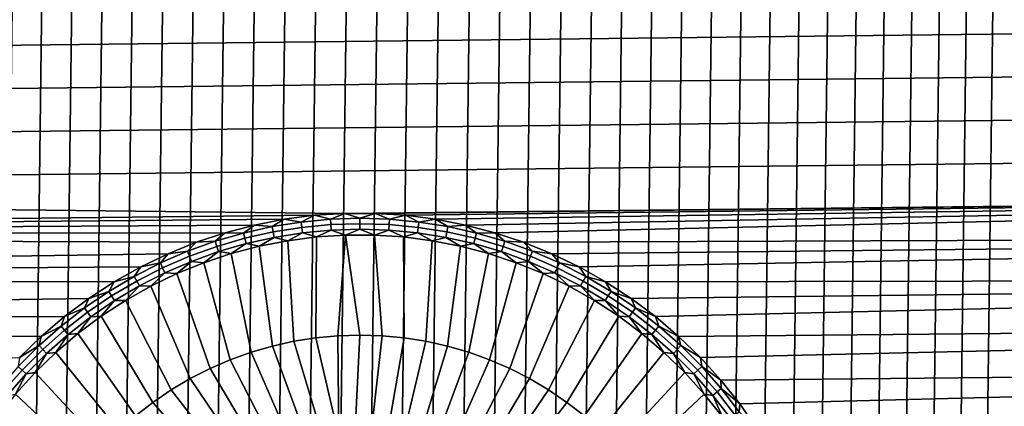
# Model space of a CAD drawing. Header units: metres. Extents: x -109 to 109, y -342 to 66.
# Tile 321 of 512: x -4.75 to 8.99, y -3.65 to 1.74. Entities that reach past the tile are written whole.
import ezdxf

# ---------------------------------------------------------------- set-up
doc = ezdxf.new("R2010")
doc.units = ezdxf.units.M
doc.layers.add('solid_K_24_62_16_000B91', color=7, linetype='CONTINUOUS')

msp = doc.modelspace()

# ---------------------------------------------------------------- linework, layer by layer
at = {"layer": 'solid_K_24_62_16_000B91'}
for points in [[(-2.565308, -16.805328, -67), (-2.139079, 16.864885, -67), (-1.711715, 16.913599, -67), (-2.139055, -16.864889, -67)], [(-2.139055, -16.864889, -67), (-1.711715, 16.913599, -67), (-1.283861, 16.951452, -67), (-1.711693, -16.913601, -67)], [(-1.711693, -16.913601, -67), (-1.283861, 16.951452, -67), (-0.855638, 16.978449, -67), (-1.283842, -16.951452, -67)], [(-1.283842, -16.951452, -67), (-0.855638, 16.978449, -67), (-0.427724, 16.994635, -67), (-0.855624, -16.978451, -67)], [(-0.855624, -16.978451, -67), (-0.427724, 16.994635, -67), (0, 17, -67), (-0.427716, -16.994635, -67)], [(0.427716, 16.994635, -67), (0, -17, -67), (-0.427716, -16.994635, -67), (0, 17, -67)], [(0.855624, 16.978451, -67), (0.427724, -16.994635, -67), (0, -17, -67), (0.427716, 16.994635, -67)], [(1.283842, 16.951452, -67), (0.855638, -16.978449, -67), (0.427724, -16.994635, -67), (0.855624, 16.978451, -67)], [(1.711693, 16.913601, -67), (1.283861, -16.951452, -67), (0.855638, -16.978449, -67), (1.283842, 16.951452, -67)], [(2.139055, 16.864889, -67), (1.711715, -16.913599, -67), (1.283861, -16.951452, -67), (1.711693, 16.913601, -67)], [(-3.413546, -16.653755, -67), (-2.99035, 16.734928, -67), (-2.565332, 16.805325, -67), (-2.990326, -16.734932, -67)], [(-2.990326, -16.734932, -67), (-2.565332, 16.805325, -67), (-2.139079, 16.864885, -67), (-2.565308, -16.805328, -67)], [(2.565308, 16.805328, -67), (2.139079, -16.864885, -67), (1.711715, -16.913599, -67), (2.139055, 16.864889, -67)], [(2.990326, 16.734932, -67), (2.565332, -16.805325, -67), (2.139079, -16.864885, -67), (2.565308, 16.805328, -67)], [(-4.253493, -16.459272, -67), (-3.834755, 16.561844, -67), (-3.413569, 16.653751, -67), (-3.834734, -16.561848, -67)], [(-3.834734, -16.561848, -67), (-3.413569, 16.653751, -67), (-2.99035, 16.734928, -67), (-3.413546, -16.653755, -67)], [(3.413546, 16.653755, -67), (2.99035, -16.734928, -67), (2.565332, -16.805325, -67), (2.990326, 16.734932, -67)], [(3.834734, 16.561848, -67), (3.413569, -16.653751, -67), (2.99035, -16.734928, -67), (3.413546, 16.653755, -67)], [(-4.669421, -16.346148, -67), (-4.253512, 16.459269, -67), (-3.834755, 16.561844, -67), (-4.253493, -16.459272, -67)], [(4.253493, 16.459272, -67), (3.834755, -16.561844, -67), (3.413569, -16.653751, -67), (3.834734, 16.561848, -67)], [(-5.491698, -16.088545, -67), (-5.082304, 16.222519, -67), (-4.669439, 16.346142, -67), (-5.082287, -16.222525, -67)], [(-5.082287, -16.222525, -67), (-4.669439, 16.346142, -67), (-4.253512, 16.459269, -67), (-4.669421, -16.346148, -67)], [(4.669421, 16.346148, -67), (4.253512, -16.459269, -67), (3.834755, -16.561844, -67), (4.253493, 16.459272, -67)], [(5.082287, 16.222525, -67), (4.669439, -16.346142, -67), (4.253512, -16.459269, -67), (4.669421, 16.346148, -67)], [(5.491698, 16.088545, -67), (5.082304, -16.222519, -67), (4.669439, -16.346142, -67), (5.082287, 16.222525, -67)], [(5.897566, 15.944237, -67), (5.491713, -16.088539, -67), (5.082304, -16.222519, -67), (5.491698, 16.088545, -67)], [(6.299531, 15.78974, -67), (5.89758, -15.944232, -67), (5.491713, -16.088539, -67), (5.897566, 15.944237, -67)], [(6.697516, 15.625085, -67), (6.299545, -15.789735, -67), (5.89758, -15.944232, -67), (6.299531, 15.78974, -67)], [(7.091201, 15.450398, -67), (6.697529, -15.625079, -67), (6.299545, -15.789735, -67), (6.697516, 15.625085, -67)], [(7.480406, 15.265763, -67), (7.091214, -15.450393, -67), (6.697529, -15.625079, -67), (7.091201, 15.450398, -67)], [(7.864883, 15.071282, -67), (7.480419, -15.265757, -67), (7.091214, -15.450393, -67), (7.480406, 15.265763, -67)], [(8.244302, 14.867127, -67), (7.864896, -15.071276, -67), (7.480419, -15.265757, -67), (7.864883, 15.071282, -67)], [(8.618512, 14.653368, -67), (8.244316, -14.86712, -67), (7.864896, -15.071276, -67), (8.244302, 14.867127, -67)], [(8.9871, 14.430246, -67), (8.618526, -14.653359, -67), (8.244316, -14.86712, -67), (8.618512, 14.653368, -67)], [(9.349984, 14.197808, -67), (8.987115, -14.430237, -67), (8.618526, -14.653359, -67), (8.9871, 14.430246, -67)], [(26.390532, 2.341235, 84.926178), (-26.438444, 1.740214, 84.926178), (-26.472658, 1.138486, 84.926178), (26.438444, 1.740213, 84.926178)], [(26.438444, 1.740213, 84.926178), (-26.472658, 1.138486, 84.926178), (-26.493177, 0.536825, 84.926178), (26.472658, 1.138484, 84.926178)], [(26.472658, 1.138484, 84.926178), (-26.493177, 0.536825, 84.926178), (-26.5, -0.064932, 84.926178), (26.493177, 0.536824, 84.926178)], [(-26.493177, -0.666687, 84.926178), (26.5, -0.064932, 84.926178), (26.493177, 0.536824, 84.926178), (-26.5, -0.064932, 84.926178)], [(-0.211879, -0.957498, 84.926178), (26.493177, -0.666689, 84.926178), (26.5, -0.064932, 84.926178), (-26.493177, -0.666687, 84.926178)], [(-0.634773, -0.984648, 84.926178), (-0.211879, -0.957498, 84.926178), (-26.493177, -0.666687, 84.926178), (-26.472658, -1.268348, 84.926178)], [(-0.211879, -0.957498, 84.926178), (0.211879, -0.957498, 84.926178), (26.493177, -0.666689, 84.926178)], [(0.211879, -0.957498, 84.926178), (0.634773, -0.984648, 84.926178), (26.493177, -0.666689, 84.926178)], [(0.634773, -0.984648, 84.926178), (1.055066, -1.038838, 84.926178), (26.493177, -0.666689, 84.926178)], [(1.055066, -1.038838, 84.926178), (1.471028, -1.119846, 84.926178), (26.493177, -0.666689, 84.926178)], [(1.471028, -1.119846, 84.926178), (1.880949, -1.227339, 84.926178), (26.493177, -0.666689, 84.926178)], [(2.283144, -1.360876, 84.926178), (26.472658, -1.26835, 84.926178), (26.493177, -0.666689, 84.926178), (1.880949, -1.227339, 84.926178)], [(-0.410553, -1.039386, 84.960159), (-0.211879, -0.957498, 84.926178), (-0.634773, -0.984648, 84.926178)], [(-0.410553, -1.039386, 84.960159), (0, -1.026484, 84.960159), (-0.211879, -0.957498, 84.926178)], [(0, -1.026484, 84.960159), (0.211879, -0.957498, 84.926178), (-0.211879, -0.957498, 84.926178)], [(0, -1.026484, 84.960159), (0.410553, -1.039386, 84.960159), (0.211879, -0.957498, 84.926178)], [(0.410553, -1.039386, 84.960159), (0.634773, -0.984648, 84.926178), (0.211879, -0.957498, 84.926178)], [(-1.055066, -1.038838, 84.926178), (-0.634773, -0.984648, 84.926178), (-26.472658, -1.268348, 84.926178)], [(-1.471028, -1.119846, 84.926178), (-1.055066, -1.038838, 84.926178), (-26.472658, -1.268348, 84.926178)], [(-1.225183, -1.142298, 84.960159), (-1.055066, -1.038838, 84.926178), (-1.471028, -1.119846, 84.926178)], [(-1.225183, -1.142298, 84.960159), (-0.819485, -1.078042, 84.960159), (-1.055066, -1.038838, 84.926178)], [(-1.211112, -1.216062, 84.988327), (-0.810073, -1.152544, 84.988327), (-0.819485, -1.078042, 84.960159), (-1.225183, -1.142298, 84.960159)], [(-0.819485, -1.078042, 84.960159), (-0.634773, -0.984648, 84.926178), (-1.055066, -1.038838, 84.926178)], [(-0.819485, -1.078042, 84.960159), (-0.410553, -1.039386, 84.960159), (-0.634773, -0.984648, 84.926178)], [(-0.810073, -1.152544, 84.988327), (-0.405837, -1.114333, 84.988327), (-0.410553, -1.039386, 84.960159), (-0.819485, -1.078042, 84.960159)], [(-0.405837, -1.114333, 84.988327), (0, -1.101579, 84.988327), (0, -1.026484, 84.960159), (-0.410553, -1.039386, 84.960159)], [(0, -1.101579, 84.988327), (0.405837, -1.114333, 84.988327), (0.410553, -1.039386, 84.960159), (0, -1.026484, 84.960159)], [(0.405837, -1.114333, 84.988327), (0.810073, -1.152544, 84.988327), (0.819485, -1.078042, 84.960159), (0.410553, -1.039386, 84.960159)], [(0.410553, -1.039386, 84.960159), (0.819485, -1.078042, 84.960159), (0.634773, -0.984648, 84.926178)], [(0.819485, -1.078042, 84.960159), (1.055066, -1.038838, 84.926178), (0.634773, -0.984648, 84.926178)], [(0.810073, -1.152544, 84.988327), (1.211112, -1.216062, 84.988327), (1.225183, -1.142298, 84.960159), (0.819485, -1.078042, 84.960159)], [(0.819485, -1.078042, 84.960159), (1.225183, -1.142298, 84.960159), (1.055066, -1.038838, 84.926178)], [(1.225183, -1.142298, 84.960159), (1.471028, -1.119846, 84.926178), (1.055066, -1.038838, 84.926178)], [(-1.880949, -1.227339, 84.926178), (-1.471028, -1.119846, 84.926178), (-26.472658, -1.268348, 84.926178)], [(-2.283144, -1.360876, 84.926178), (-1.880949, -1.227339, 84.926178), (-26.472658, -1.268348, 84.926178)], [(-2.020491, -1.346498, 84.960159), (-1.880949, -1.227339, 84.926178), (-2.283144, -1.360876, 84.926178)], [(-2.020491, -1.346498, 84.960159), (-1.626046, -1.231902, 84.960159), (-1.880949, -1.227339, 84.926178)], [(-1.997286, -1.417918, 84.988327), (-1.607371, -1.304637, 84.988327), (-1.626046, -1.231902, 84.960159), (-2.020491, -1.346498, 84.960159)], [(-1.626046, -1.231902, 84.960159), (-1.471028, -1.119846, 84.926178), (-1.880949, -1.227339, 84.926178)], [(-1.626046, -1.231902, 84.960159), (-1.225183, -1.142298, 84.960159), (-1.471028, -1.119846, 84.926178)], [(-1.607371, -1.304637, 84.988327), (-1.211112, -1.216062, 84.988327), (-1.225183, -1.142298, 84.960159), (-1.626046, -1.231902, 84.960159)], [(-1.588194, -1.379324, 85.010384), (-1.196663, -1.291807, 85.010384), (-1.211112, -1.216062, 84.988327), (-1.607371, -1.304637, 84.988327)], [(-1.196663, -1.291807, 85.010384), (-0.800408, -1.229046, 85.010384), (-0.810073, -1.152544, 84.988327), (-1.211112, -1.216062, 84.988327)], [(-1.006707, -1.338093, 85.026184), (-0.800408, -1.229046, 85.010384), (-1.196663, -1.291807, 85.010384)], [(-1.006707, -1.338093, 85.026184), (-0.605684, -1.286387, 85.026184), (-0.800408, -1.229046, 85.010384)], [(-0.800408, -1.229046, 85.010384), (-0.400996, -1.191291, 85.010384), (-0.405837, -1.114333, 84.988327), (-0.810073, -1.152544, 84.988327)], [(-0.605684, -1.286387, 85.026184), (-0.400996, -1.191291, 85.010384), (-0.800408, -1.229046, 85.010384)], [(-0.605684, -1.286387, 85.026184), (-0.202171, -1.26048, 85.026184), (-0.400996, -1.191291, 85.010384)], [(-0.400996, -1.191291, 85.010384), (0, -1.178689, 85.010384), (0, -1.101579, 84.988327), (-0.405837, -1.114333, 84.988327)], [(-0.202171, -1.26048, 85.026184), (0, -1.178689, 85.010384), (-0.400996, -1.191291, 85.010384)], [(-0.202171, -1.26048, 85.026184), (0.202171, -1.26048, 85.026184), (0, -1.178689, 85.010384)], [(0, -1.178689, 85.010384), (0.400996, -1.191291, 85.010384), (0.405837, -1.114333, 84.988327), (0, -1.101579, 84.988327)], [(0.202171, -1.26048, 85.026184), (0.400996, -1.191291, 85.010384), (0, -1.178689, 85.010384)], [(0.202171, -1.26048, 85.026184), (0.605684, -1.286387, 85.026184), (0.400996, -1.191291, 85.010384)], [(0.400996, -1.191291, 85.010384), (0.800408, -1.229046, 85.010384), (0.810073, -1.152544, 84.988327), (0.405837, -1.114333, 84.988327)], [(0.605684, -1.286387, 85.026184), (0.800408, -1.229046, 85.010384), (0.400996, -1.191291, 85.010384)], [(0.605684, -1.286387, 85.026184), (1.006707, -1.338093, 85.026184), (0.800408, -1.229046, 85.010384)], [(0.800408, -1.229046, 85.010384), (1.196663, -1.291807, 85.010384), (1.211112, -1.216062, 84.988327), (0.810073, -1.152544, 84.988327)], [(1.006707, -1.338093, 85.026184), (1.196663, -1.291807, 85.010384), (0.800408, -1.229046, 85.010384)], [(1.196663, -1.291807, 85.010384), (1.588194, -1.379324, 85.010384), (1.607371, -1.304637, 84.988327), (1.211112, -1.216062, 84.988327)], [(1.211112, -1.216062, 84.988327), (1.607371, -1.304637, 84.988327), (1.626046, -1.231902, 84.960159), (1.225183, -1.142298, 84.960159)], [(1.225183, -1.142298, 84.960159), (1.626046, -1.231902, 84.960159), (1.471028, -1.119846, 84.926178)], [(1.626046, -1.231902, 84.960159), (1.880949, -1.227339, 84.926178), (1.471028, -1.119846, 84.926178)], [(1.607371, -1.304637, 84.988327), (1.997286, -1.417918, 84.988327), (2.020491, -1.346498, 84.960159), (1.626046, -1.231902, 84.960159)], [(1.626046, -1.231902, 84.960159), (2.020491, -1.346498, 84.960159), (1.880949, -1.227339, 84.926178)], [(2.020491, -1.346498, 84.960159), (2.283144, -1.360876, 84.926178), (1.880949, -1.227339, 84.926178)], [(-2.675956, -1.519908, 84.926178), (-2.283144, -1.360876, 84.926178), (-26.472658, -1.268348, 84.926178), (-26.438444, -1.870077, 84.926178)], [(-2.406963, -1.485637, 84.960159), (-2.283144, -1.360876, 84.926178), (-2.675956, -1.519908, 84.926178)], [(-2.406963, -1.485637, 84.960159), (-2.020491, -1.346498, 84.960159), (-2.283144, -1.360876, 84.926178)], [(-2.379319, -1.555458, 84.988327), (-1.997286, -1.417918, 84.988327), (-2.020491, -1.346498, 84.960159), (-2.406963, -1.485637, 84.960159)], [(-1.973458, -1.491254, 85.010384), (-1.588194, -1.379324, 85.010384), (-1.607371, -1.304637, 84.988327), (-1.997286, -1.417918, 84.988327)], [(-1.403594, -1.415387, 85.026184), (-1.196663, -1.291807, 85.010384), (-1.588194, -1.379324, 85.010384)], [(-1.403594, -1.415387, 85.026184), (-1.006707, -1.338093, 85.026184), (-1.196663, -1.291807, 85.010384)], [(-1.221546, -2.807323, 85.223915), (-0.920403, -2.74001, 85.223915), (-1.006707, -1.338093, 85.026184), (-1.403594, -1.415387, 85.026184)], [(-0.920403, -2.74001, 85.223915), (-0.615628, -2.691738, 85.223915), (-0.605684, -1.286387, 85.026184), (-1.006707, -1.338093, 85.026184)], [(-0.615628, -2.691738, 85.223915), (-0.308422, -2.662698, 85.223915), (-0.202171, -1.26048, 85.026184), (-0.605684, -1.286387, 85.026184)], [(0, -2.653006, 85.223915), (-0.202171, -1.26048, 85.026184), (-0.308422, -2.662698, 85.223915)], [(0.308422, -2.662698, 85.223915), (0.202171, -1.26048, 85.026184), (-0.202171, -1.26048, 85.026184), (0, -2.653006, 85.223915)], [(0.615628, -2.691738, 85.223915), (0.605684, -1.286387, 85.026184), (0.202171, -1.26048, 85.026184), (0.308422, -2.662698, 85.223915)], [(0.920403, -2.74001, 85.223915), (1.006707, -1.338093, 85.026184), (0.605684, -1.286387, 85.026184), (0.615628, -2.691738, 85.223915)], [(1.221546, -2.807323, 85.223915), (1.403594, -1.415387, 85.026184), (1.006707, -1.338093, 85.026184), (0.920403, -2.74001, 85.223915)], [(1.006707, -1.338093, 85.026184), (1.403594, -1.415387, 85.026184), (1.196663, -1.291807, 85.010384)], [(1.403594, -1.415387, 85.026184), (1.588194, -1.379324, 85.010384), (1.196663, -1.291807, 85.010384)], [(1.588194, -1.379324, 85.010384), (1.973458, -1.491254, 85.010384), (1.997286, -1.417918, 84.988327), (1.607371, -1.304637, 84.988327)], [(1.997286, -1.417918, 84.988327), (2.379319, -1.555458, 84.988327), (2.406963, -1.485637, 84.960159), (2.020491, -1.346498, 84.960159)], [(2.020491, -1.346498, 84.960159), (2.406963, -1.485637, 84.960159), (2.283144, -1.360876, 84.926178)], [(2.283144, -1.360876, 84.926178), (2.675956, -1.519908, 84.926178), (26.472658, -1.26835, 84.926178)], [(2.406963, -1.485637, 84.960159), (2.675956, -1.519908, 84.926178), (2.283144, -1.360876, 84.926178)], [(2.675956, -1.519908, 84.926178), (3.057772, -1.703782, 84.926178), (26.472658, -1.26835, 84.926178)], [(3.427021, -1.911739, 84.926178), (26.438444, -1.870077, 84.926178), (26.472658, -1.26835, 84.926178), (3.057772, -1.703782, 84.926178)], [(-2.783936, -1.648767, 84.960159), (-2.406963, -1.485637, 84.960159), (-2.675956, -1.519908, 84.926178)], [(-2.751962, -1.716715, 84.988327), (-2.379319, -1.555458, 84.988327), (-2.406963, -1.485637, 84.960159), (-2.783936, -1.648767, 84.960159)], [(-2.350933, -1.627153, 85.010384), (-1.973458, -1.491254, 85.010384), (-1.997286, -1.417918, 84.988327), (-2.379319, -1.555458, 84.988327)], [(-2.178457, -1.645362, 85.026184), (-1.973458, -1.491254, 85.010384), (-2.350933, -1.627153, 85.010384)], [(-2.178457, -1.645362, 85.026184), (-1.794712, -1.51795, 85.026184), (-1.973458, -1.491254, 85.010384)], [(-1.794712, -1.51795, 85.026184), (-1.588194, -1.379324, 85.010384), (-1.973458, -1.491254, 85.010384)], [(-1.794712, -1.51795, 85.026184), (-1.403594, -1.415387, 85.026184), (-1.588194, -1.379324, 85.010384)], [(-1.517869, -2.893413, 85.223915), (-1.221546, -2.807323, 85.223915), (-1.403594, -1.415387, 85.026184), (-1.794712, -1.51795, 85.026184)], [(1.517869, -2.893413, 85.223915), (1.794712, -1.51795, 85.026184), (1.403594, -1.415387, 85.026184), (1.221546, -2.807323, 85.223915)], [(1.403594, -1.415387, 85.026184), (1.794712, -1.51795, 85.026184), (1.588194, -1.379324, 85.010384)], [(1.794712, -1.51795, 85.026184), (1.973458, -1.491254, 85.010384), (1.588194, -1.379324, 85.010384)], [(1.794712, -1.51795, 85.026184), (2.178457, -1.645362, 85.026184), (1.973458, -1.491254, 85.010384)], [(1.973458, -1.491254, 85.010384), (2.350933, -1.627153, 85.010384), (2.379319, -1.555458, 84.988327), (1.997286, -1.417918, 84.988327)], [(2.178457, -1.645362, 85.026184), (2.350933, -1.627153, 85.010384), (1.973458, -1.491254, 85.010384)], [(2.379319, -1.555458, 84.988327), (2.751962, -1.716715, 84.988327), (2.783936, -1.648767, 84.960159), (2.406963, -1.485637, 84.960159)], [(2.406963, -1.485637, 84.960159), (2.783936, -1.648767, 84.960159), (2.675956, -1.519908, 84.926178)], [(-3.057772, -1.703782, 84.926178), (-2.675956, -1.519908, 84.926178), (-26.438444, -1.870077, 84.926178)], [(-2.783936, -1.648767, 84.960159), (-2.675956, -1.519908, 84.926178), (-3.057772, -1.703782, 84.926178)], [(-2.71913, -1.786487, 85.010384), (-2.350933, -1.627153, 85.010384), (-2.379319, -1.555458, 84.988327), (-2.751962, -1.716715, 84.988327)], [(-2.553249, -1.797098, 85.026184), (-2.350933, -1.627153, 85.010384), (-2.71913, -1.786487, 85.010384)], [(-2.553249, -1.797098, 85.026184), (-2.178457, -1.645362, 85.026184), (-2.350933, -1.627153, 85.010384)], [(-2.091396, -3.120488, 85.223915), (-1.808201, -2.997938, 85.223915), (-2.178457, -1.645362, 85.026184), (-2.553249, -1.797098, 85.026184)], [(-1.808201, -2.997938, 85.223915), (-1.517869, -2.893413, 85.223915), (-1.794712, -1.51795, 85.026184), (-2.178457, -1.645362, 85.026184)], [(1.808201, -2.997938, 85.223915), (2.178457, -1.645362, 85.026184), (1.794712, -1.51795, 85.026184), (1.517869, -2.893413, 85.223915)], [(2.091396, -3.120488, 85.223915), (2.553249, -1.797098, 85.026184), (2.178457, -1.645362, 85.026184), (1.808201, -2.997938, 85.223915)], [(2.178457, -1.645362, 85.026184), (2.553249, -1.797098, 85.026184), (2.350933, -1.627153, 85.010384)], [(2.350933, -1.627153, 85.010384), (2.71913, -1.786487, 85.010384), (2.751962, -1.716715, 84.988327), (2.379319, -1.555458, 84.988327)], [(2.553249, -1.797098, 85.026184), (2.71913, -1.786487, 85.010384), (2.350933, -1.627153, 85.010384)], [(2.783936, -1.648767, 84.960159), (3.057772, -1.703782, 84.926178), (2.675956, -1.519908, 84.926178)], [(-3.427021, -1.911739, 84.926178), (-3.057772, -1.703782, 84.926178), (-26.438444, -1.870077, 84.926178)], [(-3.149921, -1.835246, 84.960159), (-3.057772, -1.703782, 84.926178), (-3.427021, -1.911739, 84.926178)], [(-3.149921, -1.835246, 84.960159), (-2.783936, -1.648767, 84.960159), (-3.057772, -1.703782, 84.926178)], [(-3.113744, -1.901052, 84.988327), (-2.751962, -1.716715, 84.988327), (-2.783936, -1.648767, 84.960159), (-3.149921, -1.835246, 84.960159)], [(-3.076596, -1.968624, 85.010384), (-2.71913, -1.786487, 85.010384), (-2.751962, -1.716715, 84.988327), (-3.113744, -1.901052, 84.988327)], [(2.71913, -1.786487, 85.010384), (3.076596, -1.968624, 85.010384), (3.113744, -1.901052, 84.988327), (2.751962, -1.716715, 84.988327)], [(2.751962, -1.716715, 84.988327), (3.113744, -1.901052, 84.988327), (3.149921, -1.835246, 84.960159), (2.783936, -1.648767, 84.960159)], [(2.783936, -1.648767, 84.960159), (3.149921, -1.835246, 84.960159), (3.057772, -1.703782, 84.926178)], [(3.149921, -1.835246, 84.960159), (3.427021, -1.911739, 84.926178), (3.057772, -1.703782, 84.926178)], [(-3.782184, -2.142926, 84.926178), (-3.427021, -1.911739, 84.926178), (-26.438444, -1.870077, 84.926178), (-26.390532, -2.471098, 84.926178)], [(-3.503475, -2.044338, 84.960159), (-3.427021, -1.911739, 84.926178), (-3.782184, -2.142926, 84.926178)], [(-3.503475, -2.044338, 84.960159), (-3.149921, -1.835246, 84.960159), (-3.427021, -1.911739, 84.926178)], [(-3.463238, -2.107742, 84.988327), (-3.113744, -1.901052, 84.988327), (-3.149921, -1.835246, 84.960159), (-3.503475, -2.044338, 84.960159)], [(-3.42192, -2.172848, 85.010384), (-3.076596, -1.968624, 85.010384), (-3.113744, -1.901052, 84.988327), (-3.463238, -2.107742, 84.988327)], [(-2.917549, -1.972536, 85.026184), (-2.71913, -1.786487, 85.010384), (-3.076596, -1.968624, 85.010384)], [(-2.917549, -1.972536, 85.026184), (-2.553249, -1.797098, 85.026184), (-2.71913, -1.786487, 85.010384)], [(-2.366338, -3.260578, 85.223915), (-2.091396, -3.120488, 85.223915), (-2.553249, -1.797098, 85.026184), (-2.917549, -1.972536, 85.026184)], [(2.366338, -3.260578, 85.223915), (2.917549, -1.972536, 85.026184), (2.553249, -1.797098, 85.026184), (2.091396, -3.120488, 85.223915)], [(2.553249, -1.797098, 85.026184), (2.917549, -1.972536, 85.026184), (2.71913, -1.786487, 85.010384)], [(2.917549, -1.972536, 85.026184), (3.076596, -1.968624, 85.010384), (2.71913, -1.786487, 85.010384)], [(3.076596, -1.968624, 85.010384), (3.42192, -2.172848, 85.010384), (3.463238, -2.107742, 84.988327), (3.113744, -1.901052, 84.988327)], [(3.113744, -1.901052, 84.988327), (3.463238, -2.107742, 84.988327), (3.503475, -2.044338, 84.960159), (3.149921, -1.835246, 84.960159)], [(3.149921, -1.835246, 84.960159), (3.503475, -2.044338, 84.960159), (3.427021, -1.911739, 84.926178)], [(3.427021, -1.911739, 84.926178), (3.782184, -2.142926, 84.926178), (26.438444, -1.870077, 84.926178)], [(3.503475, -2.044338, 84.960159), (3.782184, -2.142926, 84.926178), (3.427021, -1.911739, 84.926178)], [(3.782184, -2.142926, 84.926178), (4.1218, -2.396389, 84.926178), (26.438444, -1.870077, 84.926178)], [(4.444476, -2.671088, 84.926178), (26.390532, -2.471097, 84.926178), (26.438444, -1.870077, 84.926178), (4.1218, -2.396389, 84.926178)], [(-3.843203, -2.275217, 84.960159), (-3.503475, -2.044338, 84.960159), (-3.782184, -2.142926, 84.926178)], [(-3.799064, -2.335969, 84.988327), (-3.463238, -2.107742, 84.988327), (-3.503475, -2.044338, 84.960159), (-3.843203, -2.275217, 84.960159)], [(-3.269861, -2.170954, 85.026184), (-3.076596, -1.968624, 85.010384), (-3.42192, -2.172848, 85.010384)], [(-3.269861, -2.170954, 85.026184), (-2.917549, -1.972536, 85.026184), (-3.076596, -1.968624, 85.010384)], [(-2.631942, -3.417655, 85.223915), (-2.366338, -3.260578, 85.223915), (-2.917549, -1.972536, 85.026184), (-3.269861, -2.170954, 85.026184)], [(2.631942, -3.417655, 85.223915), (3.269861, -2.170954, 85.026184), (2.917549, -1.972536, 85.026184), (2.366338, -3.260578, 85.223915)], [(2.917549, -1.972536, 85.026184), (3.269861, -2.170954, 85.026184), (3.076596, -1.968624, 85.010384)], [(3.269861, -2.170954, 85.026184), (3.42192, -2.172848, 85.010384), (3.076596, -1.968624, 85.010384)], [(3.463238, -2.107742, 84.988327), (3.799064, -2.335969, 84.988327), (3.843203, -2.275217, 84.960159), (3.503475, -2.044338, 84.960159)], [(3.503475, -2.044338, 84.960159), (3.843203, -2.275217, 84.960159), (3.782184, -2.142926, 84.926178)], [(-4.1218, -2.396389, 84.926178), (-3.782184, -2.142926, 84.926178), (-26.390532, -2.471098, 84.926178)], [(-3.843203, -2.275217, 84.960159), (-3.782184, -2.142926, 84.926178), (-4.1218, -2.396389, 84.926178)], [(-3.753739, -2.398353, 85.010384), (-3.42192, -2.172848, 85.010384), (-3.463238, -2.107742, 84.988327), (-3.799064, -2.335969, 84.988327)], [(-3.608736, -2.391538, 85.026184), (-3.42192, -2.172848, 85.010384), (-3.753739, -2.398353, 85.010384)], [(-3.608736, -2.391538, 85.026184), (-3.269861, -2.170954, 85.026184), (-3.42192, -2.172848, 85.010384)], [(-2.887158, -3.5911, 85.223915), (-2.631942, -3.417655, 85.223915), (-3.269861, -2.170954, 85.026184), (-3.608736, -2.391538, 85.026184)], [(2.887158, -3.5911, 85.223915), (3.608736, -2.391538, 85.026184), (3.269861, -2.170954, 85.026184), (2.631942, -3.417655, 85.223915)], [(3.269861, -2.170954, 85.026184), (3.608736, -2.391538, 85.026184), (3.42192, -2.172848, 85.010384)], [(3.42192, -2.172848, 85.010384), (3.753739, -2.398353, 85.010384), (3.799064, -2.335969, 84.988327), (3.463238, -2.107742, 84.988327)], [(3.608736, -2.391538, 85.026184), (3.753739, -2.398353, 85.010384), (3.42192, -2.172848, 85.010384)], [(3.843203, -2.275217, 84.960159), (4.1218, -2.396389, 84.926178), (3.782184, -2.142926, 84.926178)], [(-4.167763, -2.526971, 84.960159), (-3.843203, -2.275217, 84.960159), (-4.1218, -2.396389, 84.926178)], [(-4.119896, -2.584833, 84.988327), (-3.799064, -2.335969, 84.988327), (-3.843203, -2.275217, 84.960159), (-4.167763, -2.526971, 84.960159)], [(3.799064, -2.335969, 84.988327), (4.119896, -2.584833, 84.988327), (4.167763, -2.526971, 84.960159), (3.843203, -2.275217, 84.960159)], [(3.843203, -2.275217, 84.960159), (4.167763, -2.526971, 84.960159), (4.1218, -2.396389, 84.926178)], [(-4.444476, -2.671088, 84.926178), (-4.1218, -2.396389, 84.926178), (-26.390532, -2.471098, 84.926178)], [(-4.748883, -2.965889, 84.926178), (-4.444476, -2.671088, 84.926178), (-26.390532, -2.471098, 84.926178), (-26.328917, -3.071264, 84.926178)], [(-4.167763, -2.526971, 84.960159), (-4.1218, -2.396389, 84.926178), (-4.444476, -2.671088, 84.926178)], [(-4.070745, -2.644247, 85.010384), (-3.753739, -2.398353, 85.010384), (-3.799064, -2.335969, 84.988327), (-4.119896, -2.584833, 84.988327)], [(-3.932782, -2.633379, 85.026184), (-3.753739, -2.398353, 85.010384), (-4.070745, -2.644247, 85.010384)], [(-3.932782, -2.633379, 85.026184), (-3.608736, -2.391538, 85.026184), (-3.753739, -2.398353, 85.010384)], [(-3.13098, -3.780228, 85.223915), (-2.887158, -3.5911, 85.223915), (-3.608736, -2.391538, 85.026184), (-3.932782, -2.633379, 85.026184)], [(3.13098, -3.780228, 85.223915), (3.932782, -2.633379, 85.026184), (3.608736, -2.391538, 85.026184), (2.887158, -3.5911, 85.223915)], [(3.608736, -2.391538, 85.026184), (3.932782, -2.633379, 85.026184), (3.753739, -2.398353, 85.010384)], [(3.753739, -2.398353, 85.010384), (4.070745, -2.644247, 85.010384), (4.119896, -2.584833, 84.988327), (3.799064, -2.335969, 84.988327)], [(3.932782, -2.633379, 85.026184), (4.070745, -2.644247, 85.010384), (3.753739, -2.398353, 85.010384)], [(4.167763, -2.526971, 84.960159), (4.444476, -2.671088, 84.926178), (4.1218, -2.396389, 84.926178)], [(4.444476, -2.671088, 84.926178), (4.748883, -2.965889, 84.926178), (26.390532, -2.471097, 84.926178)], [(5.033779, -3.279591, 84.926178), (26.328917, -3.07126, 84.926178), (26.390532, -2.471097, 84.926178), (4.748883, -2.965889, 84.926178)], [(-4.475875, -2.798609, 84.960159), (-4.167763, -2.526971, 84.960159), (-4.444476, -2.671088, 84.926178)], [(-4.42447, -2.85335, 84.988327), (-4.119896, -2.584833, 84.988327), (-4.167763, -2.526971, 84.960159), (-4.475875, -2.798609, 84.960159)], [(-4.371684, -2.909561, 85.010384), (-4.070745, -2.644247, 85.010384), (-4.119896, -2.584833, 84.988327), (-4.42447, -2.85335, 84.988327)], [(4.070745, -2.644247, 85.010384), (4.371684, -2.909561, 85.010384), (4.42447, -2.85335, 84.988327), (4.119896, -2.584833, 84.988327)], [(4.119896, -2.584833, 84.988327), (4.42447, -2.85335, 84.988327), (4.475875, -2.798609, 84.960159), (4.167763, -2.526971, 84.960159)], [(4.167763, -2.526971, 84.960159), (4.475875, -2.798609, 84.960159), (4.444476, -2.671088, 84.926178)], [(-4.475875, -2.798609, 84.960159), (-4.444476, -2.671088, 84.926178), (-4.748883, -2.965889, 84.926178)], [(-4.240667, -2.895486, 85.026184), (-4.070745, -2.644247, 85.010384), (-4.371684, -2.909561, 85.010384)], [(-4.240667, -2.895486, 85.026184), (-3.932782, -2.633379, 85.026184), (-4.070745, -2.644247, 85.010384)], [(-3.362445, -3.984292, 85.223915), (-3.13098, -3.780228, 85.223915), (-3.932782, -2.633379, 85.026184), (-4.240667, -2.895486, 85.026184)], [(-0.51428, -4.09702, 85.372719), (-0.920403, -2.74001, 85.223915), (-1.221546, -2.807323, 85.223915), (-0.733453, -4.136675, 85.372719)], [(-0.293031, -4.071362, 85.372719), (-0.615628, -2.691738, 85.223915), (-0.920403, -2.74001, 85.223915), (-0.51428, -4.09702, 85.372719)], [(-0.293031, -4.071362, 85.372719), (-0.308422, -2.662698, 85.223915), (-0.615628, -2.691738, 85.223915)], [(-0.293031, -4.071362, 85.372719), (-0.070599, -4.059805, 85.372719), (0, -2.653006, 85.223915), (-0.308422, -2.662698, 85.223915)], [(-0.070599, -4.059805, 85.372719), (0.152117, -4.062396, 85.372719), (0.308422, -2.662698, 85.223915), (0, -2.653006, 85.223915)], [(0.152117, -4.062396, 85.372719), (0.37422, -4.079124, 85.372719), (0.615628, -2.691738, 85.223915), (0.308422, -2.662698, 85.223915)], [(0.37422, -4.079124, 85.372719), (0.594812, -4.109921, 85.372719), (0.920403, -2.74001, 85.223915), (0.615628, -2.691738, 85.223915)], [(0.594812, -4.109921, 85.372719), (0.813003, -4.154665, 85.372719), (1.221546, -2.807323, 85.223915), (0.920403, -2.74001, 85.223915)], [(3.362445, -3.984292, 85.223915), (4.240667, -2.895486, 85.026184), (3.932782, -2.633379, 85.026184), (3.13098, -3.780228, 85.223915)], [(3.932782, -2.633379, 85.026184), (4.240667, -2.895486, 85.026184), (4.070745, -2.644247, 85.010384)], [(4.240667, -2.895486, 85.026184), (4.371684, -2.909561, 85.010384), (4.070745, -2.644247, 85.010384)], [(4.475875, -2.798609, 84.960159), (4.748883, -2.965889, 84.926178), (4.444476, -2.671088, 84.926178)], [(-4.766323, -3.089056, 84.960159), (-4.475875, -2.798609, 84.960159), (-4.748883, -2.965889, 84.926178)], [(-4.711582, -3.140462, 84.988327), (-4.42447, -2.85335, 84.988327), (-4.475875, -2.798609, 84.960159), (-4.766323, -3.089056, 84.960159)], [(-4.655371, -3.193248, 85.010384), (-4.371684, -2.909561, 85.010384), (-4.42447, -2.85335, 84.988327), (-4.711582, -3.140462, 84.988327)], [(-0.733453, -4.136675, 85.372719), (-1.221546, -2.807323, 85.223915), (-1.517869, -2.893413, 85.223915), (-0.949666, -4.190168, 85.372719)], [(0.813003, -4.154665, 85.372719), (1.027913, -4.213172, 85.372719), (1.517869, -2.893413, 85.223915), (1.221546, -2.807323, 85.223915)], [(4.371684, -2.909561, 85.010384), (4.655371, -3.193248, 85.010384), (4.711582, -3.140462, 84.988327), (4.42447, -2.85335, 84.988327)], [(4.42447, -2.85335, 84.988327), (4.711582, -3.140462, 84.988327), (4.766323, -3.089056, 84.960159), (4.475875, -2.798609, 84.960159)], [(4.475875, -2.798609, 84.960159), (4.766323, -3.089056, 84.960159), (4.748883, -2.965889, 84.926178)], [(-4.531126, -3.17678, 85.026184), (-4.371684, -2.909561, 85.010384), (-4.655371, -3.193248, 85.010384)], [(-4.531126, -3.17678, 85.026184), (-4.240667, -2.895486, 85.026184), (-4.371684, -2.909561, 85.010384)], [(-3.58064, -4.202487, 85.223915), (-3.362445, -3.984292, 85.223915), (-4.240667, -2.895486, 85.026184), (-4.531126, -3.17678, 85.026184)], [(-1.162045, -4.257282, 85.372719), (-1.808201, -2.997938, 85.223915), (-2.091396, -3.120488, 85.223915), (-1.369735, -4.337747, 85.372719)], [(-0.949666, -4.190168, 85.372719), (-1.517869, -2.893413, 85.223915), (-1.808201, -2.997938, 85.223915), (-1.162045, -4.257282, 85.372719)], [(1.027913, -4.213172, 85.372719), (1.238674, -4.285209, 85.372719), (1.808201, -2.997938, 85.223915), (1.517869, -2.893413, 85.223915)], [(1.238674, -4.285209, 85.372719), (1.444435, -4.370483, 85.372719), (2.091396, -3.120488, 85.223915), (1.808201, -2.997938, 85.223915)], [(3.58064, -4.202487, 85.223915), (4.531126, -3.17678, 85.026184), (4.240667, -2.895486, 85.026184), (3.362445, -3.984292, 85.223915)], [(4.240667, -2.895486, 85.026184), (4.531126, -3.17678, 85.026184), (4.371684, -2.909561, 85.010384)], [(4.531126, -3.17678, 85.026184), (4.655371, -3.193248, 85.010384), (4.371684, -2.909561, 85.010384)], [(4.766323, -3.089056, 84.960159), (5.033779, -3.279591, 84.926178), (4.748883, -2.965889, 84.926178)], [(-4.980099, -3.445035, 84.988327), (-4.711582, -3.140462, 84.988327), (-4.766323, -3.089056, 84.960159), (-5.037961, -3.397168, 84.960159)], [(-4.920685, -3.494187, 85.010384), (-4.655371, -3.193248, 85.010384), (-4.711582, -3.140462, 84.988327), (-4.980099, -3.445035, 84.988327)], [(-1.369735, -4.337747, 85.372719), (-2.091396, -3.120488, 85.223915), (-2.366338, -3.260578, 85.223915), (-1.571895, -4.431237, 85.372719)], [(1.444435, -4.370483, 85.372719), (1.644367, -4.468651, 85.372719), (2.366338, -3.260578, 85.223915), (2.091396, -3.120488, 85.223915)], [(4.655371, -3.193248, 85.010384), (4.920685, -3.494187, 85.010384), (4.980099, -3.445035, 84.988327), (4.711582, -3.140462, 84.988327)], [(4.711582, -3.140462, 84.988327), (4.980099, -3.445035, 84.988327), (5.037961, -3.397168, 84.960159), (4.766323, -3.089056, 84.960159)], [(4.766323, -3.089056, 84.960159), (5.037961, -3.397168, 84.960159), (5.033779, -3.279591, 84.926178)], [(5.033779, -3.279591, 84.926178), (5.297996, -3.610908, 84.926178), (26.328917, -3.07126, 84.926178)], [(5.540446, -3.958476, 84.926178), (26.253656, -3.669847, 84.926178), (26.328917, -3.07126, 84.926178), (5.297996, -3.610908, 84.926178)], [(-4.802967, -3.476107, 85.026184), (-4.655371, -3.193248, 85.010384), (-4.920685, -3.494187, 85.010384)], [(-4.802967, -3.476107, 85.026184), (-4.531126, -3.17678, 85.026184), (-4.655371, -3.193248, 85.010384)], [(-3.784704, -4.433952, 85.223915), (-3.58064, -4.202487, 85.223915), (-4.531126, -3.17678, 85.026184), (-4.802967, -3.476107, 85.026184)], [(-1.571895, -4.431237, 85.372719), (-2.366338, -3.260578, 85.223915), (-2.631942, -3.417655, 85.223915), (-1.767711, -4.537376, 85.372719)], [(1.644367, -4.468651, 85.372719), (1.837661, -4.579316, 85.372719), (2.631942, -3.417655, 85.223915), (2.366338, -3.260578, 85.223915)], [(3.784704, -4.433952, 85.223915), (4.802967, -3.476107, 85.026184), (4.531126, -3.17678, 85.026184), (3.58064, -4.202487, 85.223915)], [(4.531126, -3.17678, 85.026184), (4.802967, -3.476107, 85.026184), (4.655371, -3.193248, 85.010384)], [(4.802967, -3.476107, 85.026184), (4.920685, -3.494187, 85.010384), (4.655371, -3.193248, 85.010384)], [(5.037961, -3.397168, 84.960159), (5.297996, -3.610908, 84.926178), (5.033779, -3.279591, 84.926178)], [(-1.767711, -4.537376, 85.372719), (-2.631942, -3.417655, 85.223915), (-2.887158, -3.5911, 85.223915), (-1.956392, -4.655735, 85.372719)], [(1.837661, -4.579316, 85.372719), (2.023537, -4.702032, 85.372719), (2.887158, -3.5911, 85.223915), (2.631942, -3.417655, 85.223915)], [(4.980099, -3.445035, 84.988327), (5.228962, -3.765868, 84.988327), (5.289715, -3.721729, 84.960159), (5.037961, -3.397168, 84.960159)], [(5.037961, -3.397168, 84.960159), (5.289715, -3.721729, 84.960159), (5.297996, -3.610908, 84.926178)], [(-3.973832, -4.677774, 85.223915), (-3.784704, -4.433952, 85.223915), (-4.802967, -3.476107, 85.026184), (-5.05507, -3.792235, 85.026184)], [(3.973832, -4.677774, 85.223915), (5.05507, -3.792235, 85.026184), (4.802967, -3.476107, 85.026184), (3.784704, -4.433952, 85.223915)], [(4.802967, -3.476107, 85.026184), (5.05507, -3.792235, 85.026184), (4.920685, -3.494187, 85.010384)], [(4.920685, -3.494187, 85.010384), (5.166579, -3.811193, 85.010384), (5.228962, -3.765868, 84.988327), (4.980099, -3.445035, 84.988327)], [(5.05507, -3.792235, 85.026184), (5.166579, -3.811193, 85.010384), (4.920685, -3.494187, 85.010384)], [(-1.956392, -4.655735, 85.372719), (-2.887158, -3.5911, 85.223915), (-3.13098, -3.780228, 85.223915), (-2.137177, -4.785836, 85.372719)], [(2.023537, -4.702032, 85.372719), (2.201247, -4.836304, 85.372719), (3.13098, -3.780228, 85.223915), (2.887158, -3.5911, 85.223915)], [(5.289715, -3.721729, 84.960159), (5.540446, -3.958476, 84.926178), (5.297996, -3.610908, 84.926178)]]:
    msp.add_3dface(points, dxfattribs=at)

doc.saveas('drawing.dxf')
